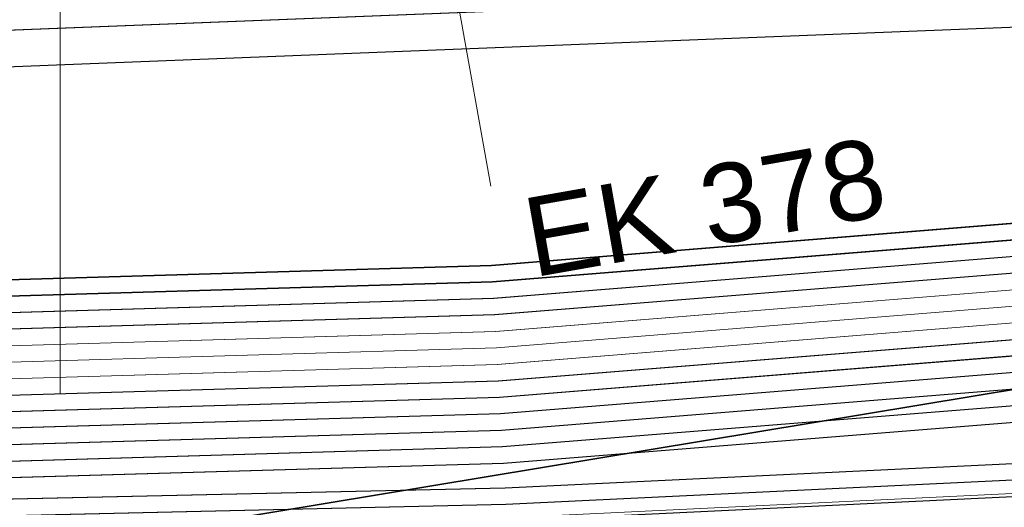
# Model space of a CAD drawing. Header units: metres. Extents: x -502 to 161, y -108 to 174.
# Tile 579 of 656: x -16.43 to -13.44, y -8.75 to -7.27. Entities that reach past the tile are written whole.
import ezdxf

# ---------------------------------------------------------------- set-up
doc = ezdxf.new("R2010")
doc.units = ezdxf.units.M
doc.header["$LTSCALE"] = 0.1
for name, color, linetype in [('BRI31-005.05-5p02-Koordinierung Lageplan 4. BA ZOB West 2022-06-15', 7, 'Continuous'), ('BRI31-005.06-5f07-Koordinierung Lageplan 4. BA ZOB Fernbusbahnh', 7, 'Continuous'), ('BRI32-005.02-5f05-Koordinierung Schemaplan 4 BA ZOB Teilbereich', 7, 'Continuous'), ('BRI32-005.03-5f06-Koordinierung Schemaplan 4 BA ZOB Teilbereich 2 Ost - Bahnhofsallee 2023-01-21', 7, 'Continuous')]:
    doc.layers.add(name, color=color, linetype=linetype)
doc.styles.add('Arial', font='arial.ttf')

msp = doc.modelspace()

# ---------------------------------------------------------------- linework, layer by layer
at = {"layer": 'BRI31-005.05-5p02-Koordinierung Lageplan 4. BA ZOB West 2022-06-15', "color": 190, "linetype": 'Continuous', "lineweight": 35, "true_color": 0x7f00ff, "transparency": 33554687, "flags": 128}
for points in [[(5.0413, -5.3534), (-3.1517, -6.8034), (-7.0667, -7.3734), (-14.9947, -8.0134), (-17.7217, -8.0934), (-24.5557, -8.4934), (-29.2437, -9.0934), (-37.8707, -10.7234), (-42.6207, -11.4534), (-48.3117, -12.2534), (-55.7007, -13.3634), (-59.4327, -13.9934)], [(5.0503, -5.4024), (-3.1427, -6.8524), (-3.9527, -6.9704), (-7.0607, -7.4234), (-14.9917, -8.0634), (-17.7197, -8.1434), (-24.5507, -8.5434), (-29.2357, -9.1424), (-37.8617, -10.7724), (-42.6137, -11.5034), (-48.3047, -12.3024), (-55.6927, -13.4124), (-59.4247, -14.0424)]]:
    msp.add_lwpolyline(points, dxfattribs=at)
at = {"layer": 'BRI31-005.05-5p02-Koordinierung Lageplan 4. BA ZOB West 2022-06-15', "color": 116, "linetype": 'Continuous', "lineweight": 13, "true_color": 0x007f3f, "transparency": 33554687, "flags": 128}
for points in [[(-59.4177, -14.0904), (-55.6847, -13.4604), (-48.2977, -12.3504), (-42.6077, -11.5544), (-37.8517, -10.8204), (-29.2277, -9.1904), (-24.5447, -8.5934), (-17.7177, -8.1934), (-14.9877, -8.1134), (-7.0537, -7.4744), (-3.9457, -7.0184), (-3.1317, -6.9004), (5.0603, -5.4504)], [(-59.4097, -14.1394), (-55.6767, -13.5094), (-48.2907, -12.3994), (-42.6007, -11.6044), (-37.8427, -10.8694), (-29.2197, -9.2394), (-24.5397, -8.6434), (-17.7157, -8.2434), (-14.9847, -8.1634), (-7.0477, -7.5244), (-3.9387, -7.0674), (-3.1227, -6.9494), (5.0693, -5.4994)], [(5.0943, -5.6484), (-3.0997, -7.0984), (-3.9177, -7.2164), (-7.0317, -7.6724), (-14.9777, -8.3134), (-17.7097, -8.3934), (-24.5267, -8.7934), (-29.1957, -9.3884), (-37.8177, -11.0184), (-42.5777, -11.7524), (-48.2697, -12.5484), (-55.6527, -13.6584), (-59.3837, -14.2884)], [(5.1033, -5.6974), (-3.0907, -7.1474), (-3.9107, -7.2654), (-7.0257, -7.7224), (-14.9747, -8.3634), (-17.7077, -8.4434), (-24.5217, -8.8434), (-29.1877, -9.4374), (-37.8087, -11.0674), (-42.5707, -11.8024), (-48.2627, -12.5974), (-55.6447, -13.7074), (-59.3757, -14.3374)]]:
    msp.add_lwpolyline(points, dxfattribs=at)
at = {"layer": 'BRI31-005.05-5p02-Koordinierung Lageplan 4. BA ZOB West 2022-06-15', "color": 250, "linetype": 'Continuous', "lineweight": 25, "true_color": 0x333333, "transparency": 33554687, "flags": 128}
for points in [[(5.0593, -5.4514), (-3.1337, -6.9014), (-3.9457, -7.0194), (-7.0547, -7.4734), (-14.9887, -8.1134), (-17.7177, -8.1934), (-24.5457, -8.5934), (-29.2277, -9.1914), (-37.8527, -10.8214), (-42.6067, -11.5534), (-48.2977, -12.3514), (-55.6847, -13.4614), (-59.4167, -14.0914)], [(5.0683, -5.5004), (-3.1247, -6.9504), (-3.9387, -7.0684), (-7.0487, -7.5234), (-14.9857, -8.1634), (-17.7157, -8.2434), (-24.5407, -8.6434), (-29.2197, -9.2404), (-37.8437, -10.8704), (-42.5997, -11.6034), (-48.2907, -12.4004), (-55.6767, -13.5104), (-59.4087, -14.1404)], [(-59.3767, -14.3364), (-55.6447, -13.7064), (-48.2627, -12.5964), (-42.5717, -11.8034), (-37.8077, -11.0664), (-29.1877, -9.4364), (-24.5207, -8.8434), (-17.7077, -8.4434), (-14.9737, -8.3634), (-7.0247, -7.7234), (-3.9107, -7.2644), (-3.0887, -7.1464), (5.1043, -5.6964)], [(5.1133, -5.7454), (-3.0797, -7.1954), (-3.9037, -7.3134), (-7.0187, -7.7734), (-14.9707, -8.4134), (-17.7057, -8.4934), (-24.5157, -8.8934), (-29.1797, -9.4854), (-37.7987, -11.1154), (-42.5647, -11.8534), (-48.2557, -12.6454), (-55.6367, -13.7554), (-59.3687, -14.3854)], [(5.1223, -5.7944), (-3.0707, -7.2444), (-3.8967, -7.3624), (-7.0127, -7.8234), (-14.9677, -8.4634), (-17.7037, -8.5434), (-24.5107, -8.9434), (-29.1717, -9.5344), (-37.7897, -11.1644), (-42.5577, -11.9034), (-48.2487, -12.6944), (-55.6287, -13.8044), (-59.3607, -14.4344)], [(5.1313, -5.8434), (-3.0617, -7.2934), (-3.8897, -7.4114), (-7.0067, -7.8734), (-14.9647, -8.5134), (-17.7017, -8.5934), (-24.5057, -8.9934), (-29.1637, -9.5834), (-37.7807, -11.2134), (-42.5507, -11.9534), (-48.2417, -12.7434), (-55.6207, -13.8534), (-59.3527, -14.4834)], [(5.1403, -5.8924), (-3.0527, -7.3424), (-3.8827, -7.4604), (-7.0007, -7.9234), (-14.9617, -8.5634), (-17.6997, -8.6434), (-24.5007, -9.0434), (-29.1557, -9.6324), (-37.7717, -11.2624), (-42.5437, -12.0034), (-48.2347, -12.7924), (-55.6127, -13.9024), (-59.3447, -14.5324)], [(5.1493, -5.9414), (-3.0437, -7.3914), (-3.8757, -7.5094), (-6.9947, -7.9734), (-14.9587, -8.6134), (-17.6977, -8.6934), (-24.4957, -9.0934), (-29.1477, -9.6814), (-37.7627, -11.3114), (-42.5367, -12.0534), (-48.2277, -12.8414), (-55.6047, -13.9514), (-59.3367, -14.5814)], [(5.1833, -6.1684), (-3.0127, -7.6024), (-4.3557, -7.7864), (-6.9837, -8.1894), (-9.4377, -8.4204), (-12.8307, -8.5864), (-14.9537, -8.6884), (-17.6957, -8.7504), (-19.6457, -8.8994), (-24.4697, -9.2984), (-29.1907, -9.9114), (-37.7517, -11.5174), (-38.0557, -11.5634), (-42.5027, -12.2494), (-48.2487, -13.0464), (-56.1697, -14.2844), (-56.5667, -14.3244), (-56.9487, -14.6244)], [(5.1923, -6.2174), (-3.0037, -7.6514), (-4.3477, -7.8354), (-6.9777, -8.2394), (-9.4337, -8.4704), (-12.8287, -8.6364), (-14.9517, -8.7384), (-17.6937, -8.8004), (-19.6417, -8.9494), (-24.4647, -9.3484), (-29.1827, -9.9604), (-37.7427, -11.5664), (-42.4957, -12.2994), (-48.2407, -13.0964), (-56.1627, -14.3334), (-56.5467, -14.3734), (-56.9177, -14.6634)], [(5.2013, -6.2664), (-2.9947, -7.7004), (-4.3397, -7.8844), (-6.9717, -8.2894), (-9.4297, -8.5204), (-12.8267, -8.6864), (-14.9497, -8.7884), (-17.6917, -8.8504), (-19.6377, -8.9994), (-24.4597, -9.3984), (-29.1747, -10.0094), (-37.7337, -11.6154), (-38.0407, -11.6624), (-42.4887, -12.3484), (-48.2337, -13.1454), (-56.1567, -14.3834), (-56.5277, -14.4214), (-56.8867, -14.7024)]]:
    msp.add_lwpolyline(points, dxfattribs=at)
at = {"layer": 'BRI31-005.05-5p02-Koordinierung Lageplan 4. BA ZOB West 2022-06-15', "color": 251, "linetype": 'Continuous', "lineweight": 13, "true_color": 0x5b5b5b, "transparency": 33554687, "flags": 128}
for points in [[(5.0773, -5.5494), (-3.1157, -6.9994), (-3.9317, -7.1174), (-7.0427, -7.5734), (-14.9827, -8.2134), (-17.7137, -8.2934), (-24.5357, -8.6934), (-29.2117, -9.2894), (-37.8347, -10.9194), (-42.5927, -11.6534), (-48.2837, -12.4494), (-55.6687, -13.5594), (-59.4007, -14.1894)], [(5.0863, -5.5984), (-3.1067, -7.0484), (-3.9247, -7.1664), (-7.0367, -7.6234), (-14.9797, -8.2634), (-17.7117, -8.3434), (-24.5307, -8.7434), (-29.2037, -9.3384), (-37.8257, -10.9684), (-42.5857, -11.7034), (-48.2767, -12.4984), (-55.6607, -13.6084), (-59.3927, -14.2384)]]:
    msp.add_lwpolyline(points, dxfattribs=at)
at = {"layer": 'BRI31-005.05-5p02-Koordinierung Lageplan 4. BA ZOB West 2022-06-15', "color": 35, "linetype": 'Continuous', "lineweight": 13, "true_color": 0x99724c, "transparency": 33554687, "flags": 128}
msp.add_lwpolyline([(5.1983, -6.2574), (-2.9967, -7.6904), (-4.3407, -7.8744), (-6.9737, -8.2794), (-9.4317, -8.5104), (-12.8267, -8.6764), (-14.9487, -8.7784), (-17.6917, -8.8404), (-19.6377, -8.9894), (-24.4607, -9.3884), (-29.1767, -9.9994), (-37.7367, -11.6064), (-38.0427, -11.6524), (-42.4897, -12.3384), (-48.2347, -13.1354), (-56.1567, -14.3734), (-56.5317, -14.4104), (-56.8937, -14.6954)], dxfattribs=at)
at = {"layer": 'BRI31-005.05-5p02-Koordinierung Lageplan 4. BA ZOB West 2022-06-15', "color": 6, "linetype": 'Continuous', "lineweight": 25, "true_color": 0xff00ff, "transparency": 33554687, "flags": 128}
for points in [[(-12.8197, -7.1584), (-13.0948, -7.1684), (-17.6753, -7.3484), (-25.0233, -7.7685), (-29.4119, -8.0888), (-36.588, -9.7298), (-36.8022, -9.7791), (-48.761, -11.229), (-54.8582, -12.3594), (-60.5568, -13.5195), (-72.2392, -15.9794), (-83.9386, -18.0493), (-95.7552, -20.2994), (-107.5641, -22.6294), (-119.3715, -24.8394), (-124.8625, -26.009), (-126.093, -26.1489), (-127.2478, -26.3291), (-138.8097, -28.3993), (-150.5411, -30.6494), (-156.6329, -31.8278), (-162.3974, -31.1788), (-174.3003, -29.339)], [(-174.3171, -29.4477), (-162.412, -31.2879), (-156.6285, -31.939), (-150.5203, -30.7574), (-138.7897, -28.5075), (-127.2296, -26.4376), (-126.0783, -26.2579), (-124.8448, -26.1177), (-119.3499, -24.9473), (-107.5433, -22.7374), (-95.7342, -20.4074), (-83.9188, -18.1575), (-72.2182, -16.0874), (-60.5345, -13.6272), (-54.8372, -12.4674), (-48.7444, -11.3378), (-36.7832, -9.8876), (-36.5634, -9.837), (-29.3955, -8.1979), (-25.0161, -7.8783), (-17.67, -7.4583), (-13.0906, -7.2783), (-12.8157, -7.2683)]]:
    msp.add_lwpolyline(points, dxfattribs=at)
at = {"layer": 'BRI31-005.06-5f07-Koordinierung Lageplan 4. BA ZOB Fernbusbahnh', "color": 190, "linetype": 'Continuous', "lineweight": 30, "true_color": 0x7f00ff, "transparency": 33554687, "flags": 128}
for points in [[(5.0413, -5.3534), (-3.1517, -6.8034), (-7.0667, -7.3734), (-14.9947, -8.0134), (-17.7217, -8.0934), (-24.5557, -8.4934), (-29.2437, -9.0934), (-37.8707, -10.7234), (-42.6207, -11.4534), (-48.3117, -12.2534), (-55.7007, -13.3634), (-59.4327, -13.9934)], [(5.0503, -5.4024), (-3.1427, -6.8524), (-3.9527, -6.9704), (-7.0607, -7.4234), (-14.9917, -8.0634), (-17.7197, -8.1434), (-24.5507, -8.5434), (-29.2357, -9.1424), (-37.8617, -10.7724), (-42.6137, -11.5034), (-48.3047, -12.3024), (-55.6927, -13.4124), (-59.4247, -14.0424)]]:
    msp.add_lwpolyline(points, dxfattribs=at)
at = {"layer": 'BRI31-005.06-5f07-Koordinierung Lageplan 4. BA ZOB Fernbusbahnh', "color": 250, "linetype": 'Continuous', "lineweight": 20, "true_color": 0x333333, "transparency": 33554687, "flags": 128}
for points in [[(5.0593, -5.4514), (-3.1337, -6.9014), (-3.9457, -7.0194), (-7.0547, -7.4734), (-14.9887, -8.1134), (-17.7177, -8.1934), (-24.5457, -8.5934), (-29.2277, -9.1914), (-37.8527, -10.8214), (-42.6067, -11.5534), (-48.2977, -12.3514), (-55.6847, -13.4614), (-59.4167, -14.0914)], [(5.0683, -5.5004), (-3.1247, -6.9504), (-3.9387, -7.0684), (-7.0487, -7.5234), (-14.9857, -8.1634), (-17.7157, -8.2434), (-24.5407, -8.6434), (-29.2197, -9.2404), (-37.8437, -10.8704), (-42.5997, -11.6034), (-48.2907, -12.4004), (-55.6767, -13.5104), (-59.4087, -14.1404)], [(-59.3767, -14.3364), (-55.6447, -13.7064), (-48.2627, -12.5964), (-42.5717, -11.8034), (-37.8077, -11.0664), (-29.1877, -9.4364), (-24.5207, -8.8434), (-17.7077, -8.4434), (-14.9737, -8.3634), (-7.0247, -7.7234), (-3.9107, -7.2644), (-3.0887, -7.1464), (5.1043, -5.6964)], [(5.1133, -5.7454), (-3.0797, -7.1954), (-3.9037, -7.3134), (-7.0187, -7.7734), (-14.9707, -8.4134), (-17.7057, -8.4934), (-24.5157, -8.8934), (-29.1797, -9.4854), (-37.7987, -11.1154), (-42.5647, -11.8534), (-48.2557, -12.6454), (-55.6367, -13.7554), (-59.3687, -14.3854)], [(5.1223, -5.7944), (-3.0707, -7.2444), (-3.8967, -7.3624), (-7.0127, -7.8234), (-14.9677, -8.4634), (-17.7037, -8.5434), (-24.5107, -8.9434), (-29.1717, -9.5344), (-37.7897, -11.1644), (-42.5577, -11.9034), (-48.2487, -12.6944), (-55.6287, -13.8044), (-59.3607, -14.4344)], [(5.1313, -5.8434), (-3.0617, -7.2934), (-3.8897, -7.4114), (-7.0067, -7.8734), (-14.9647, -8.5134), (-17.7017, -8.5934), (-24.5057, -8.9934), (-29.1637, -9.5834), (-37.7807, -11.2134), (-42.5507, -11.9534), (-48.2417, -12.7434), (-55.6207, -13.8534), (-59.3527, -14.4834)], [(5.1403, -5.8924), (-3.0527, -7.3424), (-3.8827, -7.4604), (-7.0007, -7.9234), (-14.9617, -8.5634), (-17.6997, -8.6434), (-24.5007, -9.0434), (-29.1557, -9.6324), (-37.7717, -11.2624), (-42.5437, -12.0034), (-48.2347, -12.7924), (-55.6127, -13.9024), (-59.3447, -14.5324)], [(5.1493, -5.9414), (-3.0437, -7.3914), (-3.8757, -7.5094), (-6.9947, -7.9734), (-14.9587, -8.6134), (-17.6977, -8.6934), (-24.4957, -9.0934), (-29.1477, -9.6814), (-37.7627, -11.3114), (-42.5367, -12.0534), (-48.2277, -12.8414), (-55.6047, -13.9514), (-59.3367, -14.5814)], [(5.1833, -6.1684), (-3.0127, -7.6024), (-4.3557, -7.7864), (-6.9837, -8.1894), (-9.4377, -8.4204), (-12.8307, -8.5864), (-14.9537, -8.6884), (-17.6957, -8.7504), (-19.6457, -8.8994), (-24.4697, -9.2984), (-29.1907, -9.9114), (-37.7517, -11.5174), (-38.0557, -11.5634), (-42.5027, -12.2494), (-48.2487, -13.0464), (-56.1697, -14.2844), (-56.5667, -14.3244), (-56.9487, -14.6244)], [(5.1923, -6.2174), (-3.0037, -7.6514), (-4.3477, -7.8354), (-6.9777, -8.2394), (-9.4337, -8.4704), (-12.8287, -8.6364), (-14.9517, -8.7384), (-17.6937, -8.8004), (-19.6417, -8.9494), (-24.4647, -9.3484), (-29.1827, -9.9604), (-37.7427, -11.5664), (-42.4957, -12.2994), (-48.2407, -13.0964), (-56.1627, -14.3334), (-56.5467, -14.3734), (-56.9177, -14.6634)]]:
    msp.add_lwpolyline(points, dxfattribs=at)
at = {"layer": 'BRI32-005.02-5f05-Koordinierung Schemaplan 4 BA ZOB Teilbereich', "color": 30, "linetype": 'Continuous', "lineweight": 35, "true_color": 0xff7f00, "transparency": 33554687, "flags": 128}
msp.add_lwpolyline([(160.7005, 3.7316), (153.861, 9.9879), (146.5799, 16.8343), (137.207, 18.41), (133.9888, 18.578), (131.0359, 18.4491), (129.189, 18.1998), (119.9141, 16.4705), (116.3401, 15.794), (99.9338, 12.4472), (72.2107, 7.3546), (41.6917, 1.4031), (4.438, -5.4399), (-20.5028, -9.5614), (-43.027, -13.8142), (-60.1344, -17.0404), (-87.9931, -22.1997)], dxfattribs=at)
at = {"layer": 'BRI32-005.02-5f05-Koordinierung Schemaplan 4 BA ZOB Teilbereich', "color": 190, "linetype": 'Continuous', "lineweight": 35, "true_color": 0x7f00ff, "transparency": 33554687, "flags": 128}
for points in [[(5.0413, -5.3534), (-3.1517, -6.8034), (-7.0667, -7.3734), (-14.9947, -8.0134), (-17.7217, -8.0934), (-24.5557, -8.4934), (-29.2437, -9.0934), (-37.8707, -10.7234), (-42.6207, -11.4534), (-48.3117, -12.2534), (-55.7007, -13.3634), (-59.4327, -13.9934)], [(5.0503, -5.4024), (-3.1427, -6.8524), (-3.9527, -6.9704), (-7.0607, -7.4234), (-14.9917, -8.0634), (-17.7197, -8.1434), (-24.5507, -8.5434), (-29.2357, -9.1424), (-37.8617, -10.7724), (-42.6137, -11.5034), (-48.3047, -12.3024), (-55.6927, -13.4124), (-59.4247, -14.0424)]]:
    msp.add_lwpolyline(points, dxfattribs=at)
at = {"layer": 'BRI32-005.02-5f05-Koordinierung Schemaplan 4 BA ZOB Teilbereich', "color": 116, "linetype": 'Continuous', "lineweight": 13, "true_color": 0x007f3f, "transparency": 33554687, "flags": 128}
for points in [[(-59.4177, -14.0904), (-55.6847, -13.4604), (-48.2977, -12.3504), (-42.6077, -11.5544), (-37.8517, -10.8204), (-29.2277, -9.1904), (-24.5447, -8.5934), (-17.7177, -8.1934), (-14.9877, -8.1134), (-7.0537, -7.4744), (-3.9457, -7.0184), (-3.1317, -6.9004), (5.0603, -5.4504)], [(-59.4097, -14.1394), (-55.6767, -13.5094), (-48.2907, -12.3994), (-42.6007, -11.6044), (-37.8427, -10.8694), (-29.2197, -9.2394), (-24.5397, -8.6434), (-17.7157, -8.2434), (-14.9847, -8.1634), (-7.0477, -7.5244), (-3.9387, -7.0674), (-3.1227, -6.9494), (5.0693, -5.4994)], [(-59.4017, -14.1884), (-55.6687, -13.5584), (-48.2837, -12.4484), (-42.5937, -11.6544), (-37.8337, -10.9184), (-29.2117, -9.2884), (-24.5347, -8.6934), (-17.7137, -8.2934), (-14.9817, -8.2134), (-7.0417, -7.5744), (-3.9317, -7.1164), (-3.1137, -6.9984), (5.0783, -5.5484)], [(5.0943, -5.6484), (-3.0997, -7.0984), (-3.9177, -7.2164), (-7.0317, -7.6724), (-14.9777, -8.3134), (-17.7097, -8.3934), (-24.5267, -8.7934), (-29.1957, -9.3884), (-37.8177, -11.0184), (-42.5777, -11.7524), (-48.2697, -12.5484), (-55.6527, -13.6584), (-59.3837, -14.2884)], [(5.1033, -5.6974), (-3.0907, -7.1474), (-3.9107, -7.2654), (-7.0257, -7.7224), (-14.9747, -8.3634), (-17.7077, -8.4434), (-24.5217, -8.8434), (-29.1877, -9.4374), (-37.8087, -11.0674), (-42.5707, -11.8024), (-48.2627, -12.5974), (-55.6447, -13.7074), (-59.3757, -14.3374)], [(5.1123, -5.7464), (-3.0817, -7.1964), (-3.9037, -7.3144), (-7.0197, -7.7724), (-14.9717, -8.4134), (-17.7057, -8.4934), (-24.5167, -8.8934), (-29.1797, -9.4864), (-37.7997, -11.1164), (-42.5637, -11.8524), (-48.2557, -12.6464), (-55.6367, -13.7564), (-59.3677, -14.3864)]]:
    msp.add_lwpolyline(points, dxfattribs=at)
at = {"layer": 'BRI32-005.02-5f05-Koordinierung Schemaplan 4 BA ZOB Teilbereich', "color": 250, "linetype": 'Continuous', "lineweight": 25, "true_color": 0x333333, "transparency": 33554687, "flags": 128}
for points in [[(5.0593, -5.4514), (-3.1337, -6.9014), (-3.9457, -7.0194), (-7.0547, -7.4734), (-14.9887, -8.1134), (-17.7177, -8.1934), (-24.5457, -8.5934), (-29.2277, -9.1914), (-37.8527, -10.8214), (-42.6067, -11.5534), (-48.2977, -12.3514), (-55.6847, -13.4614), (-59.4167, -14.0914)], [(5.0683, -5.5004), (-3.1247, -6.9504), (-3.9387, -7.0684), (-7.0487, -7.5234), (-14.9857, -8.1634), (-17.7157, -8.2434), (-24.5407, -8.6434), (-29.2197, -9.2404), (-37.8437, -10.8704), (-42.5997, -11.6034), (-48.2907, -12.4004), (-55.6767, -13.5104), (-59.4087, -14.1404)], [(-59.3767, -14.3364), (-55.6447, -13.7064), (-48.2627, -12.5964), (-42.5717, -11.8034), (-37.8077, -11.0664), (-29.1877, -9.4364), (-24.5207, -8.8434), (-17.7077, -8.4434), (-14.9737, -8.3634), (-7.0247, -7.7234), (-3.9107, -7.2644), (-3.0887, -7.1464), (5.1043, -5.6964)], [(5.1133, -5.7454), (-3.0797, -7.1954), (-3.9037, -7.3134), (-7.0187, -7.7734), (-14.9707, -8.4134), (-17.7057, -8.4934), (-24.5157, -8.8934), (-29.1797, -9.4854), (-37.7987, -11.1154), (-42.5647, -11.8534), (-48.2557, -12.6454), (-55.6367, -13.7554), (-59.3687, -14.3854)], [(5.1223, -5.7944), (-3.0707, -7.2444), (-3.8967, -7.3624), (-7.0127, -7.8234), (-14.9677, -8.4634), (-17.7037, -8.5434), (-24.5107, -8.9434), (-29.1717, -9.5344), (-37.7897, -11.1644), (-42.5577, -11.9034), (-48.2487, -12.6944), (-55.6287, -13.8044), (-59.3607, -14.4344)], [(5.1313, -5.8434), (-3.0617, -7.2934), (-3.8897, -7.4114), (-7.0067, -7.8734), (-14.9647, -8.5134), (-17.7017, -8.5934), (-24.5057, -8.9934), (-29.1637, -9.5834), (-37.7807, -11.2134), (-42.5507, -11.9534), (-48.2417, -12.7434), (-55.6207, -13.8534), (-59.3527, -14.4834)], [(5.1403, -5.8924), (-3.0527, -7.3424), (-3.8827, -7.4604), (-7.0007, -7.9234), (-14.9617, -8.5634), (-17.6997, -8.6434), (-24.5007, -9.0434), (-29.1557, -9.6324), (-37.7717, -11.2624), (-42.5437, -12.0034), (-48.2347, -12.7924), (-55.6127, -13.9024), (-59.3447, -14.5324)], [(5.1493, -5.9414), (-3.0437, -7.3914), (-3.8757, -7.5094), (-6.9947, -7.9734), (-14.9587, -8.6134), (-17.6977, -8.6934), (-24.4957, -9.0934), (-29.1477, -9.6814), (-37.7627, -11.3114), (-42.5367, -12.0534), (-48.2277, -12.8414), (-55.6047, -13.9514), (-59.3367, -14.5814)], [(5.1833, -6.1684), (-3.0127, -7.6024), (-4.3557, -7.7864), (-6.9837, -8.1894), (-9.4377, -8.4204), (-12.8307, -8.5864), (-14.9537, -8.6884), (-17.6957, -8.7504), (-19.6457, -8.8994), (-24.4697, -9.2984), (-29.1907, -9.9114), (-37.7517, -11.5174), (-38.0557, -11.5634), (-42.5027, -12.2494), (-48.2487, -13.0464), (-56.1697, -14.2844), (-56.5667, -14.3244), (-56.9487, -14.6244)], [(5.1923, -6.2174), (-3.0037, -7.6514), (-4.3477, -7.8354), (-6.9777, -8.2394), (-9.4337, -8.4704), (-12.8287, -8.6364), (-14.9517, -8.7384), (-17.6937, -8.8004), (-19.6417, -8.9494), (-24.4647, -9.3484), (-29.1827, -9.9604), (-37.7427, -11.5664), (-42.4957, -12.2994), (-48.2407, -13.0964), (-56.1627, -14.3334), (-56.5467, -14.3734), (-56.9177, -14.6634)], [(5.2013, -6.2664), (-2.9947, -7.7004), (-4.3397, -7.8844), (-6.9717, -8.2894), (-9.4297, -8.5204), (-12.8267, -8.6864), (-14.9497, -8.7884), (-17.6917, -8.8504), (-19.6377, -8.9994), (-24.4597, -9.3984), (-29.1747, -10.0094), (-37.7337, -11.6154), (-38.0407, -11.6624), (-42.4887, -12.3484), (-48.2337, -13.1454), (-56.1567, -14.3834), (-56.5277, -14.4214), (-56.8867, -14.7024)]]:
    msp.add_lwpolyline(points, dxfattribs=at)
at = {"layer": 'BRI32-005.02-5f05-Koordinierung Schemaplan 4 BA ZOB Teilbereich', "color": 251, "linetype": 'Continuous', "lineweight": 13, "true_color": 0x5b5b5b, "transparency": 33554687, "flags": 128}
for points in [[(5.0773, -5.5494), (-3.1157, -6.9994), (-3.9317, -7.1174), (-7.0427, -7.5734), (-14.9827, -8.2134), (-17.7137, -8.2934), (-24.5357, -8.6934), (-29.2117, -9.2894), (-37.8347, -10.9194), (-42.5927, -11.6534), (-48.2837, -12.4494), (-55.6687, -13.5594), (-59.4007, -14.1894)], [(5.0863, -5.5984), (-3.1067, -7.0484), (-3.9247, -7.1664), (-7.0367, -7.6234), (-14.9797, -8.2634), (-17.7117, -8.3434), (-24.5307, -8.7434), (-29.2037, -9.3384), (-37.8257, -10.9684), (-42.5857, -11.7034), (-48.2767, -12.4984), (-55.6607, -13.6084), (-59.3927, -14.2384)], [(-59.3847, -14.2874), (-55.6527, -13.6574), (-48.2697, -12.5474), (-42.5787, -11.7534), (-37.8167, -11.0174), (-29.1957, -9.3874), (-24.5257, -8.7934), (-17.7097, -8.3934), (-14.9767, -8.3134), (-7.0307, -7.6734), (-3.9177, -7.2154), (-3.0977, -7.0974), (5.0953, -5.6474)]]:
    msp.add_lwpolyline(points, dxfattribs=at)
at = {"layer": 'BRI32-005.02-5f05-Koordinierung Schemaplan 4 BA ZOB Teilbereich', "color": 35, "linetype": 'Continuous', "lineweight": 13, "true_color": 0x99724c, "transparency": 33554687, "flags": 128}
msp.add_lwpolyline([(5.1983, -6.2574), (-2.9967, -7.6904), (-4.3407, -7.8744), (-6.9737, -8.2794), (-9.4317, -8.5104), (-12.8267, -8.6764), (-14.9487, -8.7784), (-17.6917, -8.8404), (-19.6377, -8.9894), (-24.4607, -9.3884), (-29.1767, -9.9994), (-37.7367, -11.6064), (-38.0427, -11.6524), (-42.4897, -12.3384), (-48.2347, -13.1354), (-56.1567, -14.3734), (-56.5317, -14.4104), (-56.8937, -14.6954)], dxfattribs=at)
at = {"layer": 'BRI32-005.02-5f05-Koordinierung Schemaplan 4 BA ZOB Teilbereich', "color": 6, "linetype": 'Continuous', "lineweight": 25, "true_color": 0xff00ff, "transparency": 33554687, "flags": 128}
for points in [[(-12.8197, -7.1584), (-13.0948, -7.1684), (-17.6753, -7.3484), (-25.0233, -7.7685), (-29.4119, -8.0888), (-36.588, -9.7298), (-36.8022, -9.7791), (-48.761, -11.229), (-54.8582, -12.3594), (-60.5568, -13.5195), (-72.2392, -15.9794), (-83.9386, -18.0493), (-95.7552, -20.2994), (-107.5641, -22.6294), (-119.3715, -24.8394), (-124.8625, -26.009), (-126.093, -26.1489), (-127.2478, -26.3291), (-138.8097, -28.3993), (-150.5411, -30.6494), (-156.6329, -31.8278), (-162.3974, -31.1788), (-174.3003, -29.339)], [(-174.3171, -29.4477), (-162.412, -31.2879), (-156.6285, -31.939), (-150.5203, -30.7574), (-138.7897, -28.5075), (-127.2296, -26.4376), (-126.0783, -26.2579), (-124.8448, -26.1177), (-119.3499, -24.9473), (-107.5433, -22.7374), (-95.7342, -20.4074), (-83.9188, -18.1575), (-72.2182, -16.0874), (-60.5345, -13.6272), (-54.8372, -12.4674), (-48.7444, -11.3378), (-36.7832, -9.8876), (-36.5634, -9.837), (-29.3955, -8.1979), (-25.0161, -7.8783), (-17.67, -7.4583), (-13.0906, -7.2783), (-12.8157, -7.2683)]]:
    msp.add_lwpolyline(points, dxfattribs=at)
at = {"layer": 'BRI32-005.03-5f06-Koordinierung Schemaplan 4 BA ZOB Teilbereich 2 Ost - Bahnhofsallee 2023-01-21', "color": 1, "linetype": 'Continuous', "lineweight": 13, "true_color": 0xff0000, "transparency": 33554687}
for p, q in [((-15.2944, -6.108), (-14.997, -7.773)), ((-16.3034, -6.8929), (-16.3034, -8.4023))]:
    msp.add_line(p, q, dxfattribs=at)
at = {"layer": 'BRI32-005.03-5f06-Koordinierung Schemaplan 4 BA ZOB Teilbereich 2 Ost - Bahnhofsallee 2023-01-21', "color": 30, "linetype": 'Continuous', "lineweight": 30, "true_color": 0xff7f00, "transparency": 33554687, "flags": 128}
msp.add_lwpolyline([(160.7005, 3.7316), (153.861, 9.9879), (146.5799, 16.8343), (137.207, 18.41), (133.9888, 18.578), (131.0359, 18.4491), (129.189, 18.1998), (119.9141, 16.4705), (116.3401, 15.794), (99.9338, 12.4472), (72.2107, 7.3546), (41.6917, 1.4031), (4.438, -5.4399), (-20.5028, -9.5614), (-43.027, -13.8142), (-60.1344, -17.0404), (-87.9931, -22.1997)], dxfattribs=at)
at = {"layer": 'BRI32-005.03-5f06-Koordinierung Schemaplan 4 BA ZOB Teilbereich 2 Ost - Bahnhofsallee 2023-01-21', "color": 190, "linetype": 'Continuous', "lineweight": 30, "true_color": 0x7f00ff, "transparency": 33554687, "flags": 128}
for points in [[(5.0413, -5.3534), (-3.1517, -6.8034), (-7.0667, -7.3734), (-14.9947, -8.0134), (-17.7217, -8.0934), (-24.5557, -8.4934), (-29.2437, -9.0934), (-37.8707, -10.7234), (-42.6207, -11.4534), (-48.3117, -12.2534), (-55.7007, -13.3634), (-59.4327, -13.9934)], [(5.0503, -5.4024), (-3.1427, -6.8524), (-3.9527, -6.9704), (-7.0607, -7.4234), (-14.9917, -8.0634), (-17.7197, -8.1434), (-24.5507, -8.5434), (-29.2357, -9.1424), (-37.8617, -10.7724), (-42.6137, -11.5034), (-48.3047, -12.3024), (-55.6927, -13.4124), (-59.4247, -14.0424)]]:
    msp.add_lwpolyline(points, dxfattribs=at)
at = {"layer": 'BRI32-005.03-5f06-Koordinierung Schemaplan 4 BA ZOB Teilbereich 2 Ost - Bahnhofsallee 2023-01-21', "color": 116, "linetype": 'Continuous', "lineweight": 9, "true_color": 0x007f3f, "transparency": 33554687, "flags": 128}
for points in [[(-59.4177, -14.0904), (-55.6847, -13.4604), (-48.2977, -12.3504), (-42.6077, -11.5544), (-37.8517, -10.8204), (-29.2277, -9.1904), (-24.5447, -8.5934), (-17.7177, -8.1934), (-14.9877, -8.1134), (-7.0537, -7.4744), (-3.9457, -7.0184), (-3.1317, -6.9004), (5.0603, -5.4504)], [(-59.4097, -14.1394), (-55.6767, -13.5094), (-48.2907, -12.3994), (-42.6007, -11.6044), (-37.8427, -10.8694), (-29.2197, -9.2394), (-24.5397, -8.6434), (-17.7157, -8.2434), (-14.9847, -8.1634), (-7.0477, -7.5244), (-3.9387, -7.0674), (-3.1227, -6.9494), (5.0693, -5.4994)], [(-59.4017, -14.1884), (-55.6687, -13.5584), (-48.2837, -12.4484), (-42.5937, -11.6544), (-37.8337, -10.9184), (-29.2117, -9.2884), (-24.5347, -8.6934), (-17.7137, -8.2934), (-14.9817, -8.2134), (-7.0417, -7.5744), (-3.9317, -7.1164), (-3.1137, -6.9984), (5.0783, -5.5484)], [(5.0943, -5.6484), (-3.0997, -7.0984), (-3.9177, -7.2164), (-7.0317, -7.6724), (-14.9777, -8.3134), (-17.7097, -8.3934), (-24.5267, -8.7934), (-29.1957, -9.3884), (-37.8177, -11.0184), (-42.5777, -11.7524), (-48.2697, -12.5484), (-55.6527, -13.6584), (-59.3837, -14.2884)], [(5.1033, -5.6974), (-3.0907, -7.1474), (-3.9107, -7.2654), (-7.0257, -7.7224), (-14.9747, -8.3634), (-17.7077, -8.4434), (-24.5217, -8.8434), (-29.1877, -9.4374), (-37.8087, -11.0674), (-42.5707, -11.8024), (-48.2627, -12.5974), (-55.6447, -13.7074), (-59.3757, -14.3374)], [(5.1123, -5.7464), (-3.0817, -7.1964), (-3.9037, -7.3144), (-7.0197, -7.7724), (-14.9717, -8.4134), (-17.7057, -8.4934), (-24.5167, -8.8934), (-29.1797, -9.4864), (-37.7997, -11.1164), (-42.5637, -11.8524), (-48.2557, -12.6464), (-55.6367, -13.7564), (-59.3677, -14.3864)]]:
    msp.add_lwpolyline(points, dxfattribs=at)
at = {"layer": 'BRI32-005.03-5f06-Koordinierung Schemaplan 4 BA ZOB Teilbereich 2 Ost - Bahnhofsallee 2023-01-21', "color": 250, "linetype": 'Continuous', "lineweight": 20, "true_color": 0x333333, "transparency": 33554687, "flags": 128}
for points in [[(5.0593, -5.4514), (-3.1337, -6.9014), (-3.9457, -7.0194), (-7.0547, -7.4734), (-14.9887, -8.1134), (-17.7177, -8.1934), (-24.5457, -8.5934), (-29.2277, -9.1914), (-37.8527, -10.8214), (-42.6067, -11.5534), (-48.2977, -12.3514), (-55.6847, -13.4614), (-59.4167, -14.0914)], [(5.0683, -5.5004), (-3.1247, -6.9504), (-3.9387, -7.0684), (-7.0487, -7.5234), (-14.9857, -8.1634), (-17.7157, -8.2434), (-24.5407, -8.6434), (-29.2197, -9.2404), (-37.8437, -10.8704), (-42.5997, -11.6034), (-48.2907, -12.4004), (-55.6767, -13.5104), (-59.4087, -14.1404)], [(-59.3767, -14.3364), (-55.6447, -13.7064), (-48.2627, -12.5964), (-42.5717, -11.8034), (-37.8077, -11.0664), (-29.1877, -9.4364), (-24.5207, -8.8434), (-17.7077, -8.4434), (-14.9737, -8.3634), (-7.0247, -7.7234), (-3.9107, -7.2644), (-3.0887, -7.1464), (5.1043, -5.6964)], [(5.1133, -5.7454), (-3.0797, -7.1954), (-3.9037, -7.3134), (-7.0187, -7.7734), (-14.9707, -8.4134), (-17.7057, -8.4934), (-24.5157, -8.8934), (-29.1797, -9.4854), (-37.7987, -11.1154), (-42.5647, -11.8534), (-48.2557, -12.6454), (-55.6367, -13.7554), (-59.3687, -14.3854)], [(5.1223, -5.7944), (-3.0707, -7.2444), (-3.8967, -7.3624), (-7.0127, -7.8234), (-14.9677, -8.4634), (-17.7037, -8.5434), (-24.5107, -8.9434), (-29.1717, -9.5344), (-37.7897, -11.1644), (-42.5577, -11.9034), (-48.2487, -12.6944), (-55.6287, -13.8044), (-59.3607, -14.4344)], [(5.1313, -5.8434), (-3.0617, -7.2934), (-3.8897, -7.4114), (-7.0067, -7.8734), (-14.9647, -8.5134), (-17.7017, -8.5934), (-24.5057, -8.9934), (-29.1637, -9.5834), (-37.7807, -11.2134), (-42.5507, -11.9534), (-48.2417, -12.7434), (-55.6207, -13.8534), (-59.3527, -14.4834)], [(5.1403, -5.8924), (-3.0527, -7.3424), (-3.8827, -7.4604), (-7.0007, -7.9234), (-14.9617, -8.5634), (-17.6997, -8.6434), (-24.5007, -9.0434), (-29.1557, -9.6324), (-37.7717, -11.2624), (-42.5437, -12.0034), (-48.2347, -12.7924), (-55.6127, -13.9024), (-59.3447, -14.5324)], [(5.1493, -5.9414), (-3.0437, -7.3914), (-3.8757, -7.5094), (-6.9947, -7.9734), (-14.9587, -8.6134), (-17.6977, -8.6934), (-24.4957, -9.0934), (-29.1477, -9.6814), (-37.7627, -11.3114), (-42.5367, -12.0534), (-48.2277, -12.8414), (-55.6047, -13.9514), (-59.3367, -14.5814)], [(5.1833, -6.1684), (-3.0127, -7.6024), (-4.3557, -7.7864), (-6.9837, -8.1894), (-9.4377, -8.4204), (-12.8307, -8.5864), (-14.9537, -8.6884), (-17.6957, -8.7504), (-19.6457, -8.8994), (-24.4697, -9.2984), (-29.1907, -9.9114), (-37.7517, -11.5174), (-38.0557, -11.5634), (-42.5027, -12.2494), (-48.2487, -13.0464), (-56.1697, -14.2844), (-56.5667, -14.3244), (-56.9487, -14.6244)], [(5.1923, -6.2174), (-3.0037, -7.6514), (-4.3477, -7.8354), (-6.9777, -8.2394), (-9.4337, -8.4704), (-12.8287, -8.6364), (-14.9517, -8.7384), (-17.6937, -8.8004), (-19.6417, -8.9494), (-24.4647, -9.3484), (-29.1827, -9.9604), (-37.7427, -11.5664), (-42.4957, -12.2994), (-48.2407, -13.0964), (-56.1627, -14.3334), (-56.5467, -14.3734), (-56.9177, -14.6634)], [(5.2013, -6.2664), (-2.9947, -7.7004), (-4.3397, -7.8844), (-6.9717, -8.2894), (-9.4297, -8.5204), (-12.8267, -8.6864), (-14.9497, -8.7884), (-17.6917, -8.8504), (-19.6377, -8.9994), (-24.4597, -9.3984), (-29.1747, -10.0094), (-37.7337, -11.6154), (-38.0407, -11.6624), (-42.4887, -12.3484), (-48.2337, -13.1454), (-56.1567, -14.3834), (-56.5277, -14.4214), (-56.8867, -14.7024)]]:
    msp.add_lwpolyline(points, dxfattribs=at)
at = {"layer": 'BRI32-005.03-5f06-Koordinierung Schemaplan 4 BA ZOB Teilbereich 2 Ost - Bahnhofsallee 2023-01-21', "color": 251, "linetype": 'Continuous', "lineweight": 9, "true_color": 0x5b5b5b, "transparency": 33554687, "flags": 128}
for points in [[(5.0773, -5.5494), (-3.1157, -6.9994), (-3.9317, -7.1174), (-7.0427, -7.5734), (-14.9827, -8.2134), (-17.7137, -8.2934), (-24.5357, -8.6934), (-29.2117, -9.2894), (-37.8347, -10.9194), (-42.5927, -11.6534), (-48.2837, -12.4494), (-55.6687, -13.5594), (-59.4007, -14.1894)], [(5.0863, -5.5984), (-3.1067, -7.0484), (-3.9247, -7.1664), (-7.0367, -7.6234), (-14.9797, -8.2634), (-17.7117, -8.3434), (-24.5307, -8.7434), (-29.2037, -9.3384), (-37.8257, -10.9684), (-42.5857, -11.7034), (-48.2767, -12.4984), (-55.6607, -13.6084), (-59.3927, -14.2384)], [(-59.3847, -14.2874), (-55.6527, -13.6574), (-48.2697, -12.5474), (-42.5787, -11.7534), (-37.8167, -11.0174), (-29.1957, -9.3874), (-24.5257, -8.7934), (-17.7097, -8.3934), (-14.9767, -8.3134), (-7.0307, -7.6734), (-3.9177, -7.2154), (-3.0977, -7.0974), (5.0953, -5.6474)]]:
    msp.add_lwpolyline(points, dxfattribs=at)
at = {"layer": 'BRI32-005.03-5f06-Koordinierung Schemaplan 4 BA ZOB Teilbereich 2 Ost - Bahnhofsallee 2023-01-21', "color": 35, "linetype": 'Continuous', "lineweight": 9, "true_color": 0x99724c, "transparency": 33554687, "flags": 128}
msp.add_lwpolyline([(5.1983, -6.2574), (-2.9967, -7.6904), (-4.3407, -7.8744), (-6.9737, -8.2794), (-9.4317, -8.5104), (-12.8267, -8.6764), (-14.9487, -8.7784), (-17.6917, -8.8404), (-19.6377, -8.9894), (-24.4607, -9.3884), (-29.1767, -9.9994), (-37.7367, -11.6064), (-38.0427, -11.6524), (-42.4897, -12.3384), (-48.2347, -13.1354), (-56.1567, -14.3734), (-56.5317, -14.4104), (-56.8937, -14.6954)], dxfattribs=at)
at = {"layer": 'BRI32-005.03-5f06-Koordinierung Schemaplan 4 BA ZOB Teilbereich 2 Ost - Bahnhofsallee 2023-01-21', "color": 6, "linetype": 'Continuous', "lineweight": 20, "true_color": 0xff00ff, "transparency": 33554687, "flags": 128}
for points in [[(-12.8197, -7.1584), (-13.0948, -7.1684), (-17.6753, -7.3484), (-25.0233, -7.7685), (-29.4119, -8.0888), (-36.588, -9.7298), (-36.8022, -9.7791), (-48.761, -11.229), (-54.8582, -12.3594), (-60.5568, -13.5195), (-72.2392, -15.9794), (-83.9386, -18.0493), (-95.7552, -20.2994), (-107.5641, -22.6294), (-119.3715, -24.8394), (-124.8625, -26.009), (-126.093, -26.1489), (-127.2478, -26.3291), (-138.8097, -28.3993), (-150.5411, -30.6494), (-156.6329, -31.8278), (-162.3974, -31.1788), (-174.3003, -29.339)], [(-174.3171, -29.4477), (-162.412, -31.2879), (-156.6285, -31.939), (-150.5203, -30.7574), (-138.7897, -28.5075), (-127.2296, -26.4376), (-126.0783, -26.2579), (-124.8448, -26.1177), (-119.3499, -24.9473), (-107.5433, -22.7374), (-95.7342, -20.4074), (-83.9188, -18.1575), (-72.2182, -16.0874), (-60.5345, -13.6272), (-54.8372, -12.4674), (-48.7444, -11.3378), (-36.7832, -9.8876), (-36.5634, -9.837), (-29.3955, -8.1979), (-25.0161, -7.8783), (-17.67, -7.4583), (-13.0906, -7.2783), (-12.8157, -7.2683)]]:
    msp.add_lwpolyline(points, dxfattribs=at)

# ---------------------------------------------------------------- texts
at = {"layer": 'BRI32-005.03-5f06-Koordinierung Schemaplan 4 BA ZOB Teilbereich 2 Ost - Bahnhofsallee 2023-01-21', "color": 1, "true_color": 0xff0000, "transparency": 33554687, "insert": (-14.9107, -7.8135), "char_height": 0.24, "attachment_point": 1, "rotation": 10.0084, "line_spacing_factor": 0.25, "style": 'Arial'}
msp.add_mtext('EK 378', dxfattribs=at)

doc.saveas('drawing.dxf')
